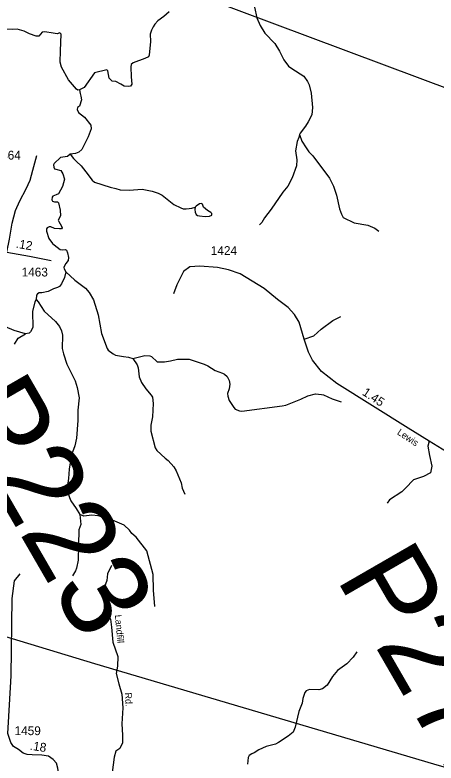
# Model space of a CAD drawing. Extents: x 2056842 to 2160602, y 826753 to 1016856.
# Drawn here: x 2110948 to 2116907, y 951923 to 962516 of the extents above; entities that cross this region are included whole.
import ezdxf

# ---------------------------------------------------------------- set-up
doc = ezdxf.new("R2010")
doc.units = 0
for name, color, linetype in [('Exist Hydrographic Creek Single Shore', 7, 'Continuous'), ('Exist Hydrographic Misc Water Feature', 7, 'Continuous'), ('Exist Road Non-System Type 51', 7, 'Continuous'), ('Exist Road Non-System Type 51 Label', 7, 'Continuous'), ('Exist Road Secondary Mileage Hundredths English Label', 7, 'Continuous'), ('Exist Road Secondary Structure Pipe Number Label', 7, 'Continuous'), ('Exist Road Secondary Type 51 Attributed', 7, 'Continuous'), ('Exist Road Secondary Type 51 Label', 7, 'Continuous'), ('Exist Road Secondary Type 51 Number Label', 7, 'Continuous'), ('Exist Utilities Electrical Transmission Line', 7, 'Continuous')]:
    doc.layers.add(name, color=color, linetype=linetype)

msp = doc.modelspace()

# ---------------------------------------------------------------- linework, layer by layer
at = {"layer": 'Exist Hydrographic Creek Single Shore'}
for points in [[(2114340, 962627), (2114373, 962477), (2114419, 962368), (2114484, 962258), (2114626, 962110), (2114691, 962005), (2114755, 961881), (2114820, 961791), (2114866, 961758), (2115036, 961650), (2115087, 961576), (2115111, 961525), (2115139, 961411), (2115158, 961205), (2115147, 961103), (2115099, 961001), (2115061, 960942), (2114982, 960844), (2114974, 960822)], [(2113130, 962559), (2113054, 962492), (2112972, 962431), (2112929, 962385), (2112903, 962350), (2112880, 962301), (2112860, 962245), (2112864, 962139), (2112849, 961948), (2112837, 961924), (2112788, 961901), (2112621, 961838), (2112592, 961815), (2112588, 961780), (2112591, 961640), (2112601, 961535), (2112583, 961507), (2112556, 961501), (2112494, 961509), (2112445, 961536), (2112377, 961576), (2112322, 961577), (2112280, 961619), (2112263, 961725), (2112249, 961741), (2112075, 961695), (2111925, 961491), (2111863, 961454)], [(2111863, 961454), (2111836, 961449), (2111819, 961463), (2111705, 961597), (2111608, 961777), (2111590, 961846), (2111592, 962006), (2111601, 962243), (2111582, 962262), (2111547, 962250), (2111487, 962256), (2111371, 962278), (2111334, 962271), (2111285, 962218), (2111248, 962214), (2111152, 962249), (2111076, 962287), (2110980, 962313), (2110916, 962308), (2110832, 962314), (2110796, 962304)], [(2111863, 961454), (2111873, 961406), (2111881, 961368), (2111889, 961315), (2111862, 961225), (2111833, 961206), (2111828, 961178), (2111845, 961135), (2111931, 961069), (2112023, 960955), (2112025, 960904), (2111983, 960791), (2111895, 960613), (2111853, 960572), (2111805, 960556), (2111730, 960545)], [(2111730, 960545), (2111690, 960514), (2111592, 960498), (2111503, 960411), (2111492, 960393), (2111497, 960360), (2111506, 960337), (2111527, 960332), (2111596, 960314), (2111627, 960268), (2111648, 960189), (2111622, 960089), (2111565, 959983), (2111531, 959968), (2111486, 959952), (2111475, 959937), (2111469, 959897), (2111480, 959879), (2111509, 959870), (2111552, 959868), (2111565, 959855), (2111587, 959750), (2111591, 959673), (2111559, 959608), (2111567, 959592), (2111608, 959526), (2111614, 959500), (2111605, 959489), (2111580, 959487), (2111509, 959490), (2111454, 959515), (2111432, 959516), (2111405, 959503), (2111394, 959487), (2111395, 959454), (2111428, 959351), (2111478, 959282), (2111505, 959259), (2111588, 959193), (2111621, 959189), (2111663, 959193), (2111676, 959186), (2111692, 959149), (2111707, 959080), (2111699, 959037), (2111668, 958996), (2111650, 958964), (2111641, 958939), (2111642, 958919), (2111666, 958879)], [(2111730, 960545), (2111777, 960482), (2111818, 960440), (2111884, 960381), (2111951, 960295), (2112041, 960175), (2112075, 960147), (2112294, 960076), (2112376, 960061), (2112438, 960041), (2112562, 960036), (2112750, 960050), (2112890, 960023), (2112974, 959991), (2113030, 959964), (2113197, 959834), (2113297, 959783), (2113329, 959773), (2113373, 959773), (2113413, 959777), (2113450, 959782), (2113498, 959795)], [(2111666, 958879), (2111649, 958798), (2111608, 958708), (2111580, 958673), (2111552, 958657), (2111492, 958637), (2111420, 958599), (2111328, 958580), (2111290, 958579), (2111266, 958568), (2111252, 958547), (2111249, 958486)], [(2111666, 958879), (2111795, 958762), (2111948, 958649), (2112000, 958587), (2112061, 958480), (2112127, 958270), (2112173, 958004), (2112252, 957794), (2112268, 957768), (2112338, 957717), (2112370, 957699), (2112482, 957681), (2112554, 957672), (2112618, 957650)], [(2111249, 958486), (2111229, 958456), (2111196, 958316), (2111203, 958092), (2111167, 958030), (2111147, 958012), (2111099, 958003)], [(2111249, 958486), (2111277, 958456), (2111360, 958320), (2111524, 958175), (2111578, 958103), (2111607, 958044), (2111621, 957980), (2111616, 957792), (2111636, 957718), (2111683, 957572), (2111800, 957333), (2111830, 957239), (2111855, 957093), (2111840, 956919), (2111838, 956775), (2111821, 956523), (2111794, 956413), (2111750, 956286), (2111717, 956084), (2111708, 955952), (2111695, 955888), (2111688, 955836), (2111690, 955772), (2111721, 955685), (2111737, 955637), (2111814, 955527), (2111866, 955441)], [(2111099, 958003), (2110935, 958049), (2110815, 958100), (2110612, 958233), (2110592, 958247), (2110554, 958255), (2110480, 958235), (2110444, 958210), (2110418, 958158), (2110404, 958066), (2110377, 957915), (2110349, 957869), (2110299, 957817), (2110209, 957778), (2110048, 957690), (2109866, 957637), (2109830, 957641), (2109742, 957635), (2109654, 957611), (2109594, 957613), (2109578, 957624), (2109564, 957662)], [(2110940, 957855), (2110993, 957941), (2111099, 958003)], [(2112618, 957650), (2112786, 957695), (2112858, 957689), (2112878, 957681), (2112962, 957603), (2113062, 957604), (2113150, 957616), (2113246, 957641), (2113414, 957640), (2113625, 957573), (2113678, 957549), (2113779, 957483), (2113887, 957446), (2113915, 957430), (2113951, 957398), (2113981, 957342), (2113990, 957290), (2113978, 957222), (2113958, 957158), (2113961, 957118), (2113979, 957058), (2114047, 956956), (2114065, 956936), (2114125, 956909), (2114157, 956907), (2114731, 956981), (2114783, 956992), (2114995, 957076), (2115094, 957121), (2115200, 957149), (2115288, 957142), (2115314, 957138), (2115439, 957078), (2115563, 957039)], [(2115786, 953498), (2115734, 953422), (2115645, 953330), (2115513, 953235), (2115443, 953149), (2115368, 953027), (2115298, 952976), (2115246, 952958), (2115114, 952963), (2115070, 952945), (2115050, 952921), (2115021, 952835), (2115011, 952771), (2114967, 952653), (2114915, 952429), (2114887, 952362), (2114815, 952304), (2114676, 952215), (2114634, 952191), (2114502, 952157), (2114400, 952110), (2114334, 952068), (2114298, 952054), (2114264, 952028), (2114250, 952002), (2114241, 951905)]]:
    msp.add_lwpolyline(points, dxfattribs=at)
at = {"layer": 'Exist Hydrographic Misc Water Feature'}
for points in [[(2114974, 960822), (2114966, 960782), (2114940, 960726), (2114919, 960594), (2114938, 960466), (2114930, 960378), (2114873, 960210), (2114809, 960090), (2114738, 960007), (2114572, 959764), (2114477, 959642), (2114442, 959578), (2114410, 959546)], [(2114974, 960822), (2115008, 960730), (2115067, 960635), (2115107, 960577), (2115163, 960521), (2115401, 960206), (2115457, 960094), (2115500, 959965), (2115541, 959771), (2115567, 959693), (2115593, 959649), (2115750, 959574), (2115942, 959541), (2116040, 959495), (2116096, 959455)], [(2113498, 959795), (2113493, 959760), (2113500, 959723), (2113514, 959689), (2113530, 959675), (2113559, 959672), (2113642, 959661), (2113701, 959665), (2113733, 959683), (2113734, 959703), (2113721, 959721), (2113671, 959748), (2113617, 959794), (2113603, 959837), (2113582, 959847), (2113559, 959842), (2113512, 959810), (2113498, 959795)], [(2112618, 957650), (2112679, 957562), (2112691, 957518), (2112707, 957394), (2112738, 957312), (2112798, 957221), (2112874, 957133), (2112893, 957103), (2112903, 957015), (2112894, 956823), (2112870, 956705), (2112873, 956621), (2112934, 956385), (2112958, 956347), (2113072, 956242), (2113116, 956208), (2113197, 956115), (2113229, 956061), (2113298, 955891), (2113316, 955813), (2113353, 955731)], [(2111866, 955441), (2111881, 955299), (2111851, 955225), (2111841, 954797), (2111819, 954683), (2111803, 954643), (2111762, 954575)], [(2112929, 954138), (2112908, 954370), (2112905, 954592), (2112816, 954927), (2112661, 955119), (2112601, 955174), (2112571, 955220), (2112492, 955292), (2112296, 955375), (2112126, 955422), (2112034, 955432), (2111922, 955417), (2111866, 955441)]]:
    msp.add_lwpolyline(points, dxfattribs=at)
at = {"layer": 'Exist Road Non-System Type 51'}
for points in [[(2115040, 957925), (2115176, 957971), (2115282, 958066), (2115447, 958189), (2115558, 958245)], [(2116809, 956482), (2116791, 956412), (2116813, 956279), (2116849, 956126), (2116830, 956034), (2116728, 955982), (2116588, 955931), (2116474, 955815), (2116421, 955762), (2116247, 955650), (2116213, 955602)], [(2112316, 954719), (2112258, 954602), (2112246, 954508), (2112205, 954391), (2112205, 954292), (2112228, 954175), (2112246, 954063), (2112299, 953958), (2112316, 953847), (2112334, 953636), (2112404, 953431), (2112398, 953296), (2112381, 953191), (2112416, 953044), (2112462, 952898), (2112474, 952704), (2112462, 952476), (2112468, 952318), (2112468, 952207), (2112433, 952130), (2112375, 952089), (2112351, 952007), (2112303, 951643)], [(2111000, 952113), (2110927, 952158), (2110891, 952216), (2110848, 952342), (2110858, 952500), (2110894, 953157), (2110907, 954255), (2110943, 954503), (2111022, 954600)]]:
    msp.add_lwpolyline(points, dxfattribs=at)
at = {"layer": 'Exist Road Secondary Type 51 Attributed'}
for points in [[(2110832, 959155), (2110871, 959339), (2110909, 959569), (2110955, 959745), (2111016, 959883), (2111108, 960052), (2111162, 960175), (2111201, 960320), (2111258, 960528)], [(2110832, 959155), (2111154, 959102), (2111460, 959037)], [(2117056, 956332), (2116809, 956482), (2116512, 956663), (2115504, 957296), (2115288, 957466), (2115158, 957626), (2115100, 957742), (2115040, 957925), (2114968, 958167), (2114903, 958276), (2114815, 958373), (2114665, 958487), (2114474, 958644), (2114134, 958849), (2113970, 958907), (2113812, 958938), (2113566, 958958), (2113425, 958948), (2113333, 958883), (2113241, 958694), (2113191, 958565)], [(2111574, 951586), (2111567, 951742), (2111557, 951852), (2111537, 951919), (2111490, 951974), (2111422, 952022), (2111328, 952036), (2111190, 952039), (2111120, 952042), (2111062, 952065), (2111000, 952113)]]:
    msp.add_lwpolyline(points, dxfattribs=at)
at = {"layer": 'Exist Utilities Electrical Transmission Line'}
for points in [[(2091733, 968549), (2097405, 967209), (2100661, 966421), (2103167, 965833), (2103789, 965695), (2107198, 964886), (2108995, 964446), (2109355, 964365), (2110463, 963946), (2118732, 960850), (2121852, 960127), (2129457, 958501), (2132449, 957470), (2135879, 955893), (2136089, 955790), (2136598, 955551), (2138698, 954605), (2140782, 953674), (2142012, 953099), (2143419, 952452), (2144207, 952072)], [(2122197, 950355), (2119518, 951137), (2118210, 951525), (2116877, 951907), (2112076, 953328), (2110490, 953809), (2107783, 954618), (2104296, 955657)]]:
    msp.add_lwpolyline(points, dxfattribs=at)

# ---------------------------------------------------------------- texts
at = {"layer": 'Exist Road Non-System Type 51 Label'}
for s, rotation, p in [('Landfill', 274.7503, (2112363, 954019)), ('Rd.', 272.9779, (2112504, 952919))]:
    msp.add_text(s, height=95, rotation=rotation, dxfattribs=at).set_placement(p)
at = {"layer": 'Exist Road Secondary Mileage Hundredths English Label'}
for s, rotation, p in [('.12', 350.7103, (2110955, 959220)), ('1.45', 326.4053, (2115853, 957144)), ('.18', 351.4478, (2111153, 952112))]:
    msp.add_text(s, height=125, rotation=rotation, dxfattribs=at).set_placement(p)
at = {"layer": 'Exist Road Secondary Structure Pipe Number Label'}
for s, p in [('P223', (2109994, 956935)), ('P271', (2115482, 954546))]:
    msp.add_text(s, height=1230.3, rotation=300, dxfattribs=at).set_placement(p)
at = {"layer": 'Exist Road Secondary Type 51 Label'}
msp.add_text('Lewis', height=95, rotation=326.4053, dxfattribs=at).set_placement((2116348, 956584))
at = {"layer": 'Exist Road Secondary Type 51 Number Label'}
for s, p in [('1464', (2110659, 960468)), ('1424', (2113719, 959117)), ('1463', (2111042, 958813)), ('1459', (2110942, 952318))]:
    msp.add_text(s, height=125, dxfattribs=at).set_placement(p)

doc.saveas('drawing.dxf')
